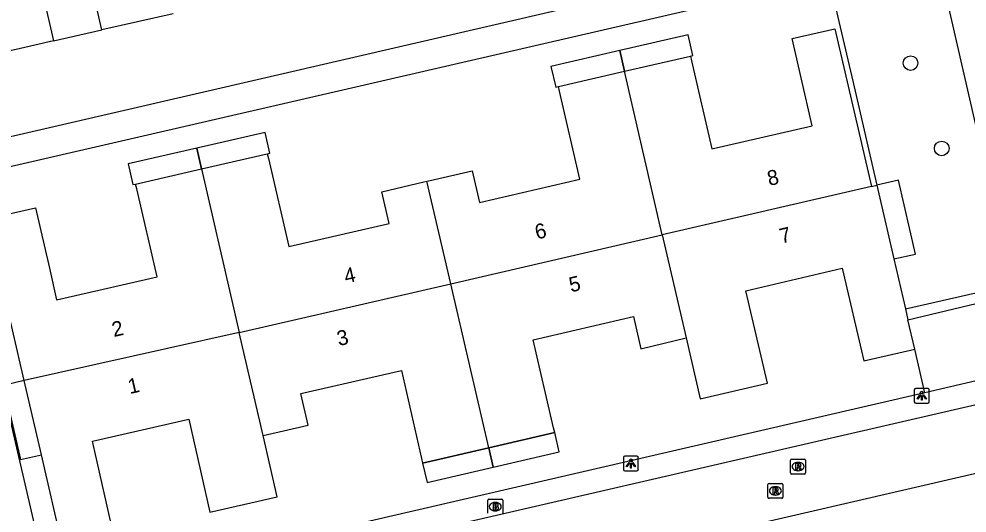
# Model space of a CAD drawing. Extents: x 156414 to 157775, y 382335 to 383765.
# Drawn here: x 157058 to 157121.3, y 383419.5 to 383452.5 of the extents above; entities that cross this region are included whole.
import ezdxf

# ---------------------------------------------------------------- set-up
doc = ezdxf.new("R2010")
doc.units = 0
for name, color, linetype in [('IMGEO_Boom', 7, 'Continuous'), ('IMGEO_Brandkraan', 7, 'Continuous'), ('IMGEO_Groenvoorziening', 7, 'Continuous'), ('IMGEO_Haag', 7, 'Continuous'), ('IMGEO_Lichtpunt', 7, 'Continuous'), ('IMGEO_Muur', 7, 'Continuous'), ('IMGEO_Pand', 7, 'Continuous'), ('IMGEO_Pand_nummerreeks', 7, 'Continuous'), ('IMGEO_Pand_overbouw', 7, 'Continuous'), ('IMGEO_Parkeervlak_open', 7, 'Continuous'), ('IMGEO_Rijbaan_lokaal_gesloten', 7, 'Continuous'), ('IMGEO_Rijbaan_lokaal_open', 7, 'Continuous'), ('IMGEO_Rioolput', 7, 'Continuous'), ('IMGEO_Voetpad_open', 7, 'Continuous')]:
    doc.layers.add(name, color=color, linetype=linetype)

msp = doc.modelspace()

# ---------------------------------------------------------------- linework, layer by layer
at = {"layer": 'IMGEO_Boom'}
for centre in [(157117.548, 383449.562), (157119.628, 383443.858)]:
    msp.add_circle(centre, 0.489, dxfattribs=at)
at = {"layer": 'IMGEO_Brandkraan'}
for p, q in [((157089.381, 383420.4), (157090.233, 383420.4)), ((157089.306, 383419.474), (157089.306, 383420.326)), ((157089.794, 383420.18), (157089.819, 383420.18)), ((157090.307, 383420.326), (157090.307, 383419.474)), ((157089.817, 383419.62), (157089.792, 383419.62))]:
    msp.add_line(p, q, dxfattribs=at)
for points in [[(157089.381, 383420.4), (157090.233, 383420.4)], [(157089.306, 383419.474), (157089.306, 383420.326)], [(157089.654, 383420.1), (157089.654, 383419.7), (157089.867, 383419.7)], [(157089.885, 383420.1), (157089.654, 383420.1)], [(157089.833, 383420.019), (157089.779, 383420.019), (157089.779, 383419.943)], [(157089.779, 383419.943), (157089.832, 383419.943)], [(157089.841, 383419.867), (157089.779, 383419.867), (157089.779, 383419.786)], [(157089.779, 383419.786), (157089.841, 383419.786)], [(157090.307, 383420.326), (157090.307, 383419.474)]]:
    msp.add_lwpolyline(points, dxfattribs=at)
for centre, radius, start, end in [((157089.383, 383420.324), 0.0765, 91.55205, 178.44795), ((157089.383, 383420.324), 0.0765, 91.55205, 178.44795), ((157090.231, 383420.324), 0.0765, 1.55205, 88.44795), ((157090.231, 383420.324), 0.0765, 1.55205, 88.44795), ((157089.834, 383419.981), 0.0379, 267.82845, 90.93552), ((157089.842, 383419.826), 0.0404, 269.87594, 90.50774), ((157089.889, 383419.955), 0.145, 59.4692, 91.53667), ((157089.914, 383420.002), 0.0922, 285.51372, 58.15012), ((157089.919, 383419.81), 0.105, 301.31148, 78.98903), ((157089.873, 383419.951), 0.251, 268.66757, 293.53466)]:
    msp.add_arc(centre, radius, start, end, dxfattribs=at)
for centre, major_axis, ratio, start_param, end_param in [((157089.793, 383419.9), (-0.387, 0.002), 0.722429, 4.712389, 7.853982), ((157089.818, 383419.9), (-0.39, 0.002), 0.717154, 1.570796, 4.712389)]:
    msp.add_ellipse(centre, major_axis=major_axis, ratio=ratio, start_param=start_param, end_param=end_param, dxfattribs=at)
at = {"layer": 'IMGEO_Groenvoorziening'}
msp.add_lwpolyline([(157112.25, 383454.602), (157112.763, 383452.338), (157113.707, 383448.268), (157115.295, 383441.394)], dxfattribs=at)
at = {"layer": 'IMGEO_Haag'}
msp.add_lwpolyline([(157117.206, 383433.126), (157124.362, 383434.764)], dxfattribs=at)
at = {"layer": 'IMGEO_Lichtpunt'}
for p, q in [((157117.8, 383427.72), (157117.8, 383426.913)), ((157117.8, 383427.72), (157117.8, 383426.913)), ((157118.702, 383427.815), (157117.894, 383427.815)), ((157118.702, 383427.815), (157117.894, 383427.815)), ((157118.796, 383426.913), (157118.796, 383427.72)), ((157118.796, 383426.913), (157118.796, 383427.72)), ((157117.894, 383426.819), (157118.702, 383426.819)), ((157117.894, 383426.819), (157118.702, 383426.819)), ((157098.365, 383423.193), (157098.365, 383422.386)), ((157098.365, 383423.193), (157098.365, 383422.386)), ((157099.267, 383423.288), (157098.459, 383423.288)), ((157099.267, 383423.288), (157098.459, 383423.288)), ((157099.361, 383422.386), (157099.361, 383423.193)), ((157099.361, 383422.386), (157099.361, 383423.193)), ((157098.459, 383422.292), (157099.267, 383422.292)), ((157098.459, 383422.292), (157099.267, 383422.292))]:
    msp.add_line(p, q, dxfattribs=at)
for points in [[(157118.174, 383427.384), (157118.213, 383427.356), (157118.025, 383427.094), (157117.987, 383427.121), (157118.174, 383427.384)], [(157118.386, 383427.356), (157118.424, 383427.383), (157118.611, 383427.121), (157118.572, 383427.093), (157118.386, 383427.356)], [(157118.276, 383427.336), (157118.323, 383427.336), (157118.323, 383427.014), (157118.276, 383427.014), (157118.276, 383427.336)], [(157098.739, 383422.857), (157098.778, 383422.829), (157098.59, 383422.567), (157098.552, 383422.594), (157098.739, 383422.857)], [(157098.841, 383422.809), (157098.888, 383422.809), (157098.888, 383422.487), (157098.841, 383422.487), (157098.841, 383422.809)], [(157098.951, 383422.829), (157098.989, 383422.856), (157099.176, 383422.594), (157099.137, 383422.566), (157098.951, 383422.829)]]:
    msp.add_lwpolyline(points, dxfattribs=at)
for centre in [(157118.299, 383427.518), (157098.864, 383422.991)]:
    msp.add_circle(centre, 0.0994, dxfattribs=at)
for centre, start, end in [((157117.894, 383427.72), 90, 180), ((157117.894, 383427.72), 90, 180), ((157118.702, 383427.72), 0, 90), ((157118.702, 383427.72), 0, 90), ((157117.894, 383426.913), 180, 270), ((157117.894, 383426.913), 180, 270), ((157118.702, 383426.913), 270, 0), ((157118.702, 383426.913), 270, 360), ((157098.459, 383423.193), 90, 180), ((157098.459, 383423.193), 90, 180), ((157099.267, 383423.193), 0, 90), ((157099.267, 383423.193), 0, 90), ((157098.459, 383422.386), 180, 270), ((157098.459, 383422.386), 180, 270), ((157099.267, 383422.386), 270, 0), ((157099.267, 383422.386), 270, 360)]:
    msp.add_arc(centre, 0.0946, start, end, dxfattribs=at)
at = {"layer": 'IMGEO_Muur'}
msp.add_lwpolyline([(157112.763, 383452.338), (157113.707, 383448.268)], dxfattribs=at)
at = {"layer": 'IMGEO_Pand'}
for points in [[(157098.435, 383449.019), (157102.842, 383450.036), (157102.914, 383449.725), (157104.274, 383443.83), (157110.978, 383445.377), (157110.488, 383447.501), (157109.629, 383451.203), (157112.492, 383451.867), (157114.94, 383441.312)], [(157085.242, 383441.668), (157085.459, 383441.719), (157088.264, 383442.371), (157088.754, 383440.247), (157095.458, 383441.795), (157094.097, 383447.69), (157094.025, 383448.001), (157098.435, 383449.019)], [(157100.963, 383438.081), (157098.435, 383449.019)], [(157070.175, 383442.491), (157074.572, 383443.504), (157074.644, 383443.192), (157076.002, 383437.296), (157082.706, 383438.84), (157082.217, 383440.964), (157085.022, 383441.617), (157085.242, 383441.668)], [(157055.842, 383439.14), (157059.082, 383439.886), (157060.011, 383435.851), (157060.5, 383433.726), (157067.205, 383435.27), (157065.847, 383441.166), (157065.775, 383441.478), (157070.175, 383442.491)], [(157070.175, 383442.491), (157072.704, 383431.549)], [(157086.826, 383434.814), (157085.242, 383441.668)], [(157114.94, 383441.312), (157100.963, 383438.081)], [(157114.94, 383441.312), (157115.295, 383441.394)], [(157115.295, 383441.394), (157116.434, 383436.467), (157117.206, 383433.126)], [(157058.339, 383428.328), (157056.77, 383435.113), (157055.842, 383439.14)], [(157086.826, 383434.814), (157100.963, 383438.081)], [(157100.963, 383438.081), (157102.553, 383431.198)], [(157102.553, 383431.198), (157103.499, 383427.105), (157107.985, 383428.152), (157106.538, 383434.345), (157112.974, 383435.848), (157114.421, 383429.655), (157117.83, 383430.424)], [(157072.704, 383431.549), (157086.826, 383434.814)], [(157089.363, 383423.836), (157086.826, 383434.814)], [(157117.206, 383433.126), (157117.373, 383432.405)], [(157089.363, 383423.836), (157093.773, 383424.854), (157093.701, 383425.166), (157092.338, 383431.061), (157099.042, 383432.61), (157099.537, 383430.466), (157102.553, 383431.198)], [(157117.83, 383430.424), (157117.373, 383432.405)], [(157072.704, 383431.549), (157058.339, 383428.328)], [(157074.296, 383424.659), (157072.704, 383431.549)], [(157074.296, 383424.659), (157077.306, 383425.348), (157076.819, 383427.473), (157083.535, 383429.012), (157084.877, 383423.127), (157084.948, 383422.815), (157089.363, 383423.836)], [(157060.9, 383417.259), (157059.484, 383423.377), (157058.339, 383428.328)], [(157060.9, 383417.259), (157064.308, 383418.072), (157062.888, 383424.271), (157069.321, 383425.745), (157070.744, 383419.536), (157075.242, 383420.567), (157074.296, 383424.659)]]:
    msp.add_lwpolyline(points, dxfattribs=at)
at = {"layer": 'IMGEO_Pand_overbouw'}
for points in [[(157102.682, 383451.445), (157098.116, 383450.398), (157098.435, 383449.019), (157102.842, 383450.036), (157102.997, 383450.072)], [(157098.435, 383449.019), (157098.116, 383450.398), (157093.524, 383449.345), (157093.842, 383447.959), (157094.025, 383448.001)], [(157070.175, 383442.491), (157074.572, 383443.504), (157074.738, 383443.542), (157074.422, 383444.919), (157069.856, 383443.872)], [(157070.175, 383442.491), (157069.856, 383443.872), (157065.281, 383442.823), (157065.599, 383441.437), (157065.775, 383441.478)], [(157116.743, 383441.73), (157115.295, 383441.394), (157116.434, 383436.467), (157117.868, 383436.795)], [(157058.339, 383428.328), (157056.938, 383428.014), (157058.084, 383423.063), (157059.484, 383423.377)], [(157089.363, 383423.836), (157089.661, 383422.545), (157094.071, 383423.565), (157093.773, 383424.854)], [(157089.363, 383423.836), (157084.948, 383422.815), (157085.243, 383421.523), (157089.661, 383422.545)]]:
    msp.add_lwpolyline(points, close=True, dxfattribs=at)
at = {"layer": 'IMGEO_Parkeervlak_open'}
for points in [[(157117.373, 383432.405), (157122.494, 383433.615)], [(157118.492, 383427.508), (157117.83, 383430.424)]]:
    msp.add_lwpolyline(points, dxfattribs=at)
at = {"layer": 'IMGEO_Rijbaan_lokaal_gesloten'}
for points in [[(157262.563, 383492.114), (157054.71, 383444.011), (157052.703, 383443.546)], [(157068.283, 383452.87), (157063.523, 383451.798)], [(157060.29, 383451.045), (157063.523, 383451.798)], [(157060.29, 383451.045), (157058.074, 383450.538), (157057.402, 383450.383)]]:
    msp.add_lwpolyline(points, dxfattribs=at)
at = {"layer": 'IMGEO_Rijbaan_lokaal_open'}
for points in [[(157061.904, 383412.837), (157071.734, 383415.142), (157269.719, 383460.888)], [(157063.523, 383451.798), (157062.509, 383456.156)], [(157059.289, 383455.413), (157060.29, 383451.045)], [(157127.122, 383423.318), (157062.892, 383408.455)]]:
    msp.add_lwpolyline(points, dxfattribs=at)
at = {"layer": 'IMGEO_Rioolput'}
for p, q in [((157109.535, 383422.155), (157109.535, 383423.007)), ((157109.61, 383423.081), (157110.462, 383423.081)), ((157110.536, 383423.007), (157110.536, 383422.155)), ((157110.046, 383422.301), (157110.021, 383422.301)), ((157110.023, 383422.861), (157110.048, 383422.861)), ((157110.462, 383422.081), (157109.61, 383422.081)), ((157108.017, 383420.533), (157108.017, 383421.385)), ((157108.092, 383421.459), (157108.944, 383421.459)), ((157108.505, 383421.239), (157108.53, 383421.239)), ((157109.018, 383421.385), (157109.018, 383420.533)), ((157108.944, 383420.459), (157108.092, 383420.459)), ((157108.528, 383420.679), (157108.503, 383420.679))]:
    msp.add_line(p, q, dxfattribs=at)
for points in [[(157109.535, 383422.155), (157109.535, 383423.007)], [(157109.61, 383423.081), (157110.462, 383423.081)], [(157110.536, 383423.007), (157110.536, 383422.155)], [(157110.124, 383422.779), (157109.872, 383422.781), (157109.872, 383422.381)], [(157109.872, 383422.381), (157109.996, 383422.381), (157109.996, 383422.543), (157110.007, 383422.543)], [(157110.05, 383422.7), (157109.996, 383422.7), (157109.996, 383422.619)], [(157109.996, 383422.619), (157110.048, 383422.619)], [(157110.054, 383422.514), (157110.125, 383422.381), (157110.265, 383422.381), (157110.2, 383422.507)], [(157110.462, 383422.081), (157109.61, 383422.081)], [(157108.017, 383420.533), (157108.017, 383421.385)], [(157108.092, 383421.459), (157108.944, 383421.459)], [(157108.606, 383421.157), (157108.354, 383421.159), (157108.354, 383420.759)], [(157108.532, 383421.078), (157108.478, 383421.078), (157108.478, 383420.997)], [(157109.018, 383421.385), (157109.018, 383420.533)], [(157108.944, 383420.459), (157108.092, 383420.459)], [(157108.354, 383420.759), (157108.478, 383420.759), (157108.478, 383420.921), (157108.489, 383420.921)], [(157108.478, 383420.997), (157108.53, 383420.997)], [(157108.536, 383420.892), (157108.607, 383420.759), (157108.747, 383420.759), (157108.682, 383420.885)]]:
    msp.add_lwpolyline(points, dxfattribs=at)
for centre, radius, start, end in [((157109.612, 383423.005), 0.0765, 91.55205, 178.44795), ((157109.612, 383423.005), 0.0765, 91.55205, 178.44795), ((157110.46, 383423.005), 0.0765, 1.55205, 88.44795), ((157110.46, 383423.005), 0.0765, 1.55205, 88.44795), ((157110.006, 383422.49), 0.0533, 26.02933, 88.69889), ((157110.032, 383422.808), 0.19, 274.7715, 282.96867), ((157110.056, 383422.604), 0.0964, 77.00612, 93.18647), ((157110.07, 383422.661), 0.0378, 276.66336, 79.67722), ((157110.123, 383422.669), 0.109, 350.36119, 89.41601), ((157110.121, 383422.669), 0.112, 277.58423, 350.98172), ((157110.105, 383422.454), 0.108, 29.51342, 73.79051), ((157109.612, 383422.157), 0.0765, 181.55205, 268.44795), ((157109.612, 383422.157), 0.0765, 181.55205, 268.44795), ((157110.46, 383422.157), 0.0765, 271.55205, 358.44795), ((157110.46, 383422.157), 0.0765, 271.55205, 358.44795), ((157108.094, 383421.383), 0.0765, 91.55205, 178.44795), ((157108.094, 383421.383), 0.0765, 91.55205, 178.44795), ((157108.538, 383420.982), 0.0964, 77.00612, 93.18647), ((157108.552, 383421.039), 0.0378, 276.66336, 79.67722), ((157108.605, 383421.047), 0.109, 350.36119, 89.41601), ((157108.603, 383421.047), 0.112, 277.58423, 350.98172), ((157108.942, 383421.383), 0.0765, 1.55205, 88.44795), ((157108.942, 383421.383), 0.0765, 1.55205, 88.44795), ((157108.094, 383420.535), 0.0765, 181.55205, 268.44795), ((157108.094, 383420.535), 0.0765, 181.55205, 268.44795), ((157108.488, 383420.868), 0.0533, 26.02933, 88.69889), ((157108.514, 383421.186), 0.19, 274.7715, 282.96867), ((157108.587, 383420.832), 0.108, 29.51342, 73.79051), ((157108.942, 383420.535), 0.0765, 271.55205, 358.44795), ((157108.942, 383420.535), 0.0765, 271.55205, 358.44795)]:
    msp.add_arc(centre, radius, start, end, dxfattribs=at)
for centre, major_axis, ratio, start_param, end_param in [((157110.022, 383422.581), (-0.387, 0.002), 0.722429, 4.712389, 7.853982), ((157110.047, 383422.581), (-0.39, 0.002), 0.717154, 1.570796, 4.712389), ((157108.504, 383420.959), (-0.387, 0.002), 0.722429, 4.712389, 7.853982), ((157108.529, 383420.959), (-0.39, 0.002), 0.717154, 1.570796, 4.712389)]:
    msp.add_ellipse(centre, major_axis=major_axis, ratio=ratio, start_param=start_param, end_param=end_param, dxfattribs=at)
at = {"layer": 'IMGEO_Voetpad_open'}
for points in [[(157124.362, 383434.764), (157119.406, 383456.313)], [(157112.099, 383455.266), (157055.15, 383442.111)], [(157049.279, 383436.423), (157054.653, 383437.758), (157055.037, 383435.946), (157056.867, 383427.988), (157058.02, 383422.976), (157059.922, 383414.707), (157054.003, 383416.414)], [(157123.653, 383428.719), (157118.492, 383427.508)], [(157118.492, 383427.508), (157061.574, 383414.343)]]:
    msp.add_lwpolyline(points, dxfattribs=at)

# ---------------------------------------------------------------- texts
at = {"layer": 'IMGEO_Pand_nummerreeks'}
for s, rotation, p in [('8', 12.99468, (157108.103, 383441.347)), ('6', 12.99703, (157092.579, 383437.764)), ('7', 13.14938, (157108.918, 383437.489)), ('4', 12.96783, (157079.825, 383434.811)), ('5', 13.01187, (157094.858, 383434.23)), ('2', 12.96603, (157064.317, 383431.24)), ('3', 12.90301, (157079.35, 383430.638)), ('1', 12.90301, (157065.384, 383427.428))]:
    msp.add_text(s, height=1, rotation=rotation, dxfattribs=at).set_placement(p)

doc.saveas('drawing.dxf')
